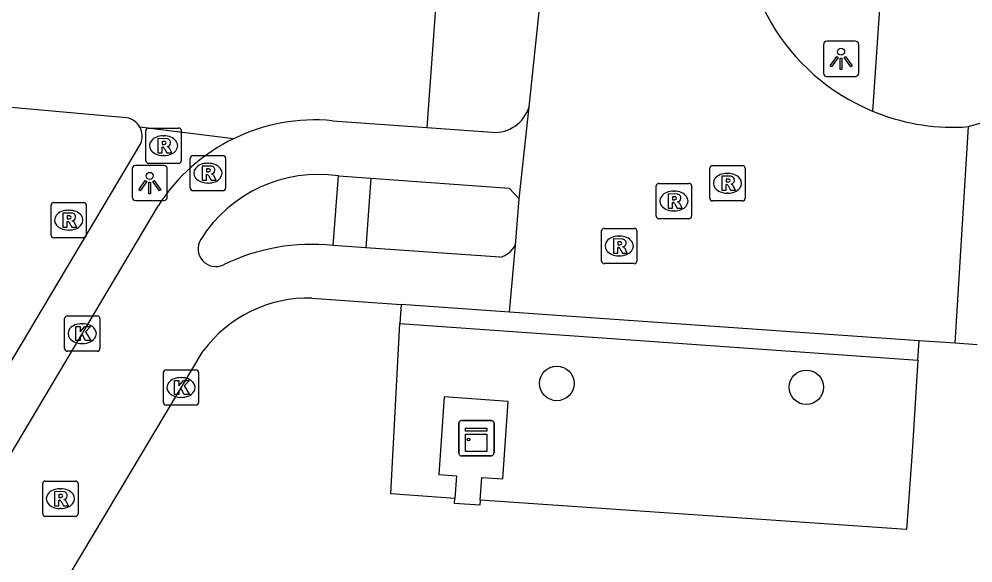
# Model space of a CAD drawing. Extents: x 159961 to 160856, y 382704 to 383353.
# Drawn here: x 160625.85 to 160652.9, y 382945.86 to 382961.26 of the extents above; entities that cross this region are included whole.
import ezdxf

# ---------------------------------------------------------------- set-up
doc = ezdxf.new("R2010")
doc.units = 0
for name, color, linetype in [('IMGEO_Boom', 7, 'Continuous'), ('IMGEO_Fietspad_open', 7, 'Continuous'), ('IMGEO_Hek', 7, 'Continuous'), ('IMGEO_Kast', 7, 'Continuous'), ('IMGEO_Kolk', 7, 'Continuous'), ('IMGEO_Lichtpunt', 7, 'Continuous'), ('IMGEO_Rijbaan_lokaal_open', 7, 'Continuous'), ('IMGEO_Rioolput', 7, 'Continuous'), ('IMGEO_Voetpad_open', 7, 'Continuous')]:
    doc.layers.add(name, color=color, linetype=linetype)

msp = doc.modelspace()

# ---------------------------------------------------------------- linework, layer by layer
at = {"layer": 'IMGEO_Boom'}
for centre in [(160641.099, 382950.943), (160648.175, 382950.834)]:
    msp.add_circle(centre, 0.489, dxfattribs=at)
at = {"layer": 'IMGEO_Fietspad_open'}
for points in [[(160634.735, 382958.383), (160637.416, 382958.19)], [(160637.416, 382958.19), (160639.266, 382958.056)], [(160634.906, 382956.822), (160635.827, 382956.756)], [(160635.827, 382956.756), (160639.746, 382956.476), (160640.029, 382956.171)], [(160621.109, 382941.391), (160629.801, 382955.985)], [(160635.688, 382954.784), (160634.755, 382954.849)], [(160639.487, 382954.517), (160635.688, 382954.784)], [(160634.15, 382953.362), (160636.683, 382953.183)], [(160639.759, 382952.965), (160636.683, 382953.183)], [(160627.248, 382945.47), (160631.069, 382951.862)]]:
    msp.add_lwpolyline(points, dxfattribs=at)
for centre, radius, start, end in [((160639.342, 382959.062), 1.009, 265.6779, 343.8264), ((160634.247, 382953.113), 5.293, 84.7079, 115.9234), ((160634.252, 382953.106), 5.301, 115.9444, 147.1089), ((160634.335, 382952.927), 3.936, 81.6605, 147.832), ((160631.43, 382954.755), 0.504, 147.8817, 295.3362), ((160634.148, 382949.219), 5.663, 83.8444, 116.22), ((160639.294, 382955.222), 0.731, 285.2793, 330.3811), ((160634.062, 382949.628), 3.735, 88.6555, 143.2632)]:
    msp.add_arc(centre, radius, start, end, dxfattribs=at)
at = {"layer": 'IMGEO_Hek'}
for points in [[(160638.205, 382947.686), (160636.388, 382947.813), (160636.645, 382952.639), (160651.333, 382951.603), (160651.174, 382949.006)], [(160651.174, 382949.006), (160651.018, 382946.801), (160638.924, 382947.637)]]:
    msp.add_lwpolyline(points, dxfattribs=at)
at = {"layer": 'IMGEO_Kast'}
for p, q in [((160638.318, 382948.965), (160638.318, 382949.806)), ((160638.318, 382949.806), (160638.318, 382948.965)), ((160638.393, 382949.89), (160639.234, 382949.89)), ((160639.234, 382949.89), (160638.393, 382949.89)), ((160639.318, 382949.815), (160639.318, 382948.974)), ((160639.318, 382948.974), (160639.318, 382949.815)), ((160639.243, 382948.89), (160638.402, 382948.89)), ((160638.402, 382948.89), (160639.243, 382948.89))]:
    msp.add_line(p, q, dxfattribs=at)
for points in [[(160638.513, 382949.68), (160639.113, 382949.68), (160639.113, 382949.595), (160638.513, 382949.595), (160638.513, 382949.68)], [(160638.513, 382949.505), (160639.113, 382949.505), (160639.113, 382949.016), (160638.513, 382949.016), (160638.513, 382949.505)]]:
    msp.add_lwpolyline(points, dxfattribs=at)
msp.add_circle((160638.597, 382949.354), 0.0377, dxfattribs=at)
for centre, start, end in [((160638.396, 382949.812), 92.4484, 184.2845), ((160638.396, 382949.812), 92.4484, 184.2845), ((160639.24, 382949.812), 2.4484, 94.2845), ((160639.24, 382949.812), 2.4484, 94.2845), ((160638.396, 382948.968), 182.4484, 274.2845), ((160638.396, 382948.968), 182.4484, 274.2845), ((160639.24, 382948.968), 272.4484, 4.2845), ((160639.24, 382948.968), 272.4484, 4.2845)]:
    msp.add_arc(centre, 0.0779, start, end, dxfattribs=at)
at = {"layer": 'IMGEO_Kolk'}
for p, q in [((160627.141, 382951.929), (160627.141, 382952.781)), ((160627.216, 382952.855), (160628.068, 382952.855)), ((160628.142, 382952.781), (160628.142, 382951.929)), ((160627.629, 382952.635), (160627.654, 382952.635)), ((160627.652, 382952.075), (160627.627, 382952.075)), ((160628.068, 382951.855), (160627.216, 382951.855)), ((160629.941, 382950.402), (160629.941, 382951.254)), ((160630.016, 382951.328), (160630.868, 382951.328)), ((160630.942, 382951.254), (160630.942, 382950.402)), ((160630.429, 382951.108), (160630.454, 382951.108)), ((160630.868, 382950.328), (160630.016, 382950.328)), ((160630.452, 382950.548), (160630.427, 382950.548))]:
    msp.add_line(p, q, dxfattribs=at)
for points in [[(160627.141, 382951.929), (160627.141, 382952.781)], [(160627.216, 382952.855), (160628.068, 382952.855)], [(160628.142, 382952.781), (160628.142, 382951.929)], [(160627.462, 382952.555), (160627.585, 382952.555), (160627.585, 382952.404), (160627.715, 382952.555), (160627.879, 382952.555), (160627.733, 382952.404), (160627.886, 382952.155), (160627.734, 382952.155), (160627.649, 382952.319), (160627.585, 382952.252), (160627.585, 382952.155), (160627.462, 382952.155), (160627.462, 382952.555)], [(160628.068, 382951.855), (160627.216, 382951.855)], [(160629.941, 382950.402), (160629.941, 382951.254)], [(160630.016, 382951.328), (160630.868, 382951.328)], [(160630.942, 382951.254), (160630.942, 382950.402)], [(160630.262, 382951.028), (160630.385, 382951.028), (160630.385, 382950.877), (160630.515, 382951.028), (160630.679, 382951.028), (160630.533, 382950.877), (160630.686, 382950.628), (160630.534, 382950.628), (160630.449, 382950.792), (160630.385, 382950.725), (160630.385, 382950.628), (160630.262, 382950.628), (160630.262, 382951.028)], [(160630.868, 382950.328), (160630.016, 382950.328)]]:
    msp.add_lwpolyline(points, dxfattribs=at)
for centre, start, end in [((160627.218, 382952.779), 91.552, 178.448), ((160627.218, 382952.779), 91.552, 178.448), ((160628.066, 382952.779), 1.552, 88.448), ((160628.066, 382952.779), 1.552, 88.448), ((160627.218, 382951.931), 181.552, 268.448), ((160627.218, 382951.931), 181.552, 268.448), ((160628.066, 382951.931), 271.552, 358.448), ((160628.066, 382951.931), 271.552, 358.448), ((160630.018, 382951.252), 91.552, 178.448), ((160630.018, 382951.252), 91.552, 178.448), ((160630.866, 382951.252), 1.552, 88.448), ((160630.866, 382951.252), 1.552, 88.448), ((160630.018, 382950.404), 181.552, 268.448), ((160630.018, 382950.404), 181.552, 268.448), ((160630.866, 382950.404), 271.552, 358.448), ((160630.866, 382950.404), 271.552, 358.448)]:
    msp.add_arc(centre, 0.0765, start, end, dxfattribs=at)
for centre, major_axis, ratio, start_param, end_param in [((160627.628, 382952.355), (-0.387, 0.002), 0.722429, 4.712389, 7.853982), ((160627.653, 382952.355), (-0.39, 0.002), 0.717154, 1.570796, 4.712389), ((160630.428, 382950.828), (-0.387, 0.002), 0.722429, 4.712389, 7.853982), ((160630.453, 382950.828), (-0.39, 0.002), 0.717154, 1.570796, 4.712389)]:
    msp.add_ellipse(centre, major_axis=major_axis, ratio=ratio, start_param=start_param, end_param=end_param, dxfattribs=at)
at = {"layer": 'IMGEO_Lichtpunt'}
for p, q in [((160649.565, 382960.634), (160648.757, 382960.634)), ((160649.565, 382960.634), (160648.757, 382960.634)), ((160648.663, 382960.539), (160648.663, 382959.732)), ((160648.663, 382960.539), (160648.663, 382959.732)), ((160649.659, 382959.732), (160649.659, 382960.539)), ((160649.659, 382959.732), (160649.659, 382960.539)), ((160648.757, 382959.638), (160649.565, 382959.638)), ((160648.757, 382959.638), (160649.565, 382959.638)), ((160629.958, 382957.118), (160629.15, 382957.118)), ((160629.958, 382957.118), (160629.15, 382957.118)), ((160629.056, 382957.023), (160629.056, 382956.216)), ((160629.056, 382957.023), (160629.056, 382956.216)), ((160630.052, 382956.216), (160630.052, 382957.023)), ((160630.052, 382956.216), (160630.052, 382957.023)), ((160629.15, 382956.122), (160629.958, 382956.122)), ((160629.15, 382956.122), (160629.958, 382956.122))]:
    msp.add_line(p, q, dxfattribs=at)
for points in [[(160649.037, 382960.203), (160649.076, 382960.175), (160648.888, 382959.913), (160648.85, 382959.94), (160649.037, 382960.203)], [(160649.139, 382960.155), (160649.186, 382960.155), (160649.186, 382959.833), (160649.139, 382959.833), (160649.139, 382960.155)], [(160649.249, 382960.175), (160649.287, 382960.202), (160649.474, 382959.94), (160649.435, 382959.912), (160649.249, 382960.175)], [(160629.43, 382956.687), (160629.469, 382956.659), (160629.281, 382956.397), (160629.243, 382956.424), (160629.43, 382956.687)], [(160629.532, 382956.639), (160629.579, 382956.639), (160629.579, 382956.317), (160629.532, 382956.317), (160629.532, 382956.639)], [(160629.642, 382956.659), (160629.68, 382956.686), (160629.867, 382956.424), (160629.828, 382956.396), (160629.642, 382956.659)]]:
    msp.add_lwpolyline(points, dxfattribs=at)
for centre in [(160649.162, 382960.337), (160629.555, 382956.821)]:
    msp.add_circle(centre, 0.0994, dxfattribs=at)
for centre, start, end in [((160648.757, 382960.539), 90, 180), ((160648.757, 382960.539), 90, 180), ((160649.565, 382960.539), 0, 90), ((160649.565, 382960.539), 0, 90), ((160648.757, 382959.732), 180, 270), ((160648.757, 382959.732), 180, 270), ((160649.565, 382959.732), 270, 0), ((160649.565, 382959.732), 270, 360), ((160629.15, 382957.023), 90, 180), ((160629.15, 382957.023), 90, 180), ((160629.958, 382957.023), 0, 90), ((160629.958, 382957.023), 0, 90), ((160629.15, 382956.216), 180, 270), ((160629.15, 382956.216), 180, 270), ((160629.958, 382956.216), 270, 0), ((160629.958, 382956.216), 270, 360)]:
    msp.add_arc(centre, 0.0946, start, end, dxfattribs=at)
at = {"layer": 'IMGEO_Rijbaan_lokaal_open'}
for points in [[(160640.311, 382958.781), (160640.601, 382961.464), (160641.013, 382965.266)], [(160640.029, 382956.171), (160640.311, 382958.781)], [(160652.393, 382952.08), (160652.778, 382958.219)], [(160652.604, 382958.204), (160652.778, 382958.219)], [(160652.778, 382958.219), (160653.43, 382958.408)], [(160639.93, 382954.861), (160640.029, 382956.171)], [(160639.759, 382952.965), (160639.93, 382954.861)], [(160651.371, 382952.152), (160639.759, 382952.965)], [(160652.393, 382952.08), (160651.371, 382952.152)], [(160653.02, 382952.036), (160652.393, 382952.08)]]:
    msp.add_lwpolyline(points, dxfattribs=at)
for centre, radius, start, end in [((160652.35, 382964.206), 6.006, 173.6237, 247.4733), ((160652.35, 382964.192), 5.994, 247.4219, 272.4265)]:
    msp.add_arc(centre, radius, start, end, dxfattribs=at)
at = {"layer": 'IMGEO_Rioolput'}
for p, q in [((160629.523, 382958.176), (160630.375, 382958.176)), ((160629.448, 382957.25), (160629.448, 382958.102)), ((160629.936, 382957.956), (160629.961, 382957.956)), ((160630.449, 382958.102), (160630.449, 382957.25)), ((160629.959, 382957.396), (160629.934, 382957.396)), ((160630.781, 382957.399), (160631.633, 382957.399)), ((160630.375, 382957.176), (160629.523, 382957.176)), ((160630.706, 382956.473), (160630.706, 382957.325)), ((160631.194, 382957.179), (160631.219, 382957.179)), ((160631.707, 382957.325), (160631.707, 382956.473)), ((160645.514, 382957.113), (160646.366, 382957.113)), ((160645.439, 382956.187), (160645.439, 382957.039)), ((160645.927, 382956.893), (160645.952, 382956.893)), ((160646.44, 382957.039), (160646.44, 382956.187)), ((160631.217, 382956.619), (160631.192, 382956.619)), ((160643.92, 382955.683), (160643.92, 382956.535)), ((160643.995, 382956.609), (160644.847, 382956.609)), ((160644.921, 382956.535), (160644.921, 382955.683)), ((160631.633, 382956.399), (160630.781, 382956.399)), ((160644.408, 382956.389), (160644.433, 382956.389)), ((160645.95, 382956.333), (160645.925, 382956.333)), ((160626.756, 382955.142), (160626.756, 382955.994)), ((160626.831, 382956.068), (160627.683, 382956.068)), ((160627.757, 382955.994), (160627.757, 382955.142)), ((160646.366, 382956.113), (160645.514, 382956.113)), ((160627.244, 382955.848), (160627.269, 382955.848)), ((160644.431, 382955.829), (160644.406, 382955.829)), ((160644.847, 382955.609), (160643.995, 382955.609)), ((160627.267, 382955.288), (160627.242, 382955.288)), ((160642.368, 382954.409), (160642.368, 382955.261)), ((160642.443, 382955.335), (160643.295, 382955.335)), ((160643.369, 382955.261), (160643.369, 382954.409)), ((160627.683, 382955.068), (160626.831, 382955.068)), ((160642.856, 382955.115), (160642.881, 382955.115)), ((160642.879, 382954.555), (160642.854, 382954.555)), ((160643.295, 382954.335), (160642.443, 382954.335)), ((160626.595, 382948.178), (160627.447, 382948.178)), ((160626.52, 382947.252), (160626.52, 382948.104)), ((160627.008, 382947.958), (160627.033, 382947.958)), ((160627.521, 382948.104), (160627.521, 382947.252)), ((160627.031, 382947.398), (160627.006, 382947.398)), ((160627.447, 382947.178), (160626.595, 382947.178))]:
    msp.add_line(p, q, dxfattribs=at)
for points in [[(160629.523, 382958.176), (160630.375, 382958.176)], [(160629.448, 382957.25), (160629.448, 382958.102)], [(160630.449, 382958.102), (160630.449, 382957.25)], [(160630.037, 382957.874), (160629.785, 382957.876), (160629.785, 382957.476)], [(160629.785, 382957.476), (160629.909, 382957.476), (160629.909, 382957.638), (160629.92, 382957.638)], [(160629.963, 382957.795), (160629.909, 382957.795), (160629.909, 382957.714)], [(160629.909, 382957.714), (160629.961, 382957.714)], [(160629.967, 382957.609), (160630.038, 382957.476), (160630.178, 382957.476), (160630.113, 382957.602)], [(160630.781, 382957.399), (160631.633, 382957.399)], [(160630.375, 382957.176), (160629.523, 382957.176)], [(160630.706, 382956.473), (160630.706, 382957.325)], [(160631.295, 382957.097), (160631.043, 382957.099), (160631.043, 382956.699)], [(160631.707, 382957.325), (160631.707, 382956.473)], [(160645.514, 382957.113), (160646.366, 382957.113)], [(160631.043, 382956.699), (160631.167, 382956.699), (160631.167, 382956.861), (160631.178, 382956.861)], [(160631.221, 382957.018), (160631.167, 382957.018), (160631.167, 382956.937)], [(160631.167, 382956.937), (160631.219, 382956.937)], [(160631.225, 382956.832), (160631.296, 382956.699), (160631.436, 382956.699), (160631.371, 382956.825)], [(160645.439, 382956.187), (160645.439, 382957.039)], [(160646.028, 382956.811), (160645.776, 382956.813), (160645.776, 382956.413)], [(160646.44, 382957.039), (160646.44, 382956.187)], [(160643.92, 382955.683), (160643.92, 382956.535)], [(160643.995, 382956.609), (160644.847, 382956.609)], [(160644.921, 382956.535), (160644.921, 382955.683)], [(160645.776, 382956.413), (160645.9, 382956.413), (160645.9, 382956.575), (160645.911, 382956.575)], [(160645.954, 382956.732), (160645.9, 382956.732), (160645.9, 382956.651)], [(160645.9, 382956.651), (160645.952, 382956.651)], [(160645.958, 382956.546), (160646.029, 382956.413), (160646.169, 382956.413), (160646.104, 382956.539)], [(160631.633, 382956.399), (160630.781, 382956.399)], [(160644.509, 382956.307), (160644.257, 382956.309), (160644.257, 382955.909)], [(160626.756, 382955.142), (160626.756, 382955.994)], [(160626.831, 382956.068), (160627.683, 382956.068)], [(160627.757, 382955.994), (160627.757, 382955.142)], [(160644.257, 382955.909), (160644.381, 382955.909), (160644.381, 382956.071), (160644.392, 382956.071)], [(160644.435, 382956.228), (160644.381, 382956.228), (160644.381, 382956.147)], [(160644.381, 382956.147), (160644.433, 382956.147)], [(160644.439, 382956.042), (160644.51, 382955.909), (160644.65, 382955.909), (160644.585, 382956.035)], [(160646.366, 382956.113), (160645.514, 382956.113)], [(160627.345, 382955.766), (160627.093, 382955.768), (160627.093, 382955.368)], [(160627.093, 382955.368), (160627.217, 382955.368), (160627.217, 382955.53), (160627.228, 382955.53)], [(160627.271, 382955.687), (160627.217, 382955.687), (160627.217, 382955.606)], [(160627.217, 382955.606), (160627.269, 382955.606)], [(160627.275, 382955.501), (160627.346, 382955.368), (160627.486, 382955.368), (160627.421, 382955.494)], [(160644.847, 382955.609), (160643.995, 382955.609)], [(160642.368, 382954.409), (160642.368, 382955.261)], [(160642.443, 382955.335), (160643.295, 382955.335)], [(160643.369, 382955.261), (160643.369, 382954.409)], [(160627.683, 382955.068), (160626.831, 382955.068)], [(160642.957, 382955.033), (160642.705, 382955.035), (160642.705, 382954.635)], [(160642.883, 382954.954), (160642.829, 382954.954), (160642.829, 382954.873)], [(160642.705, 382954.635), (160642.829, 382954.635), (160642.829, 382954.797), (160642.84, 382954.797)], [(160642.829, 382954.873), (160642.881, 382954.873)], [(160642.887, 382954.768), (160642.958, 382954.635), (160643.098, 382954.635), (160643.033, 382954.761)], [(160643.295, 382954.335), (160642.443, 382954.335)], [(160626.595, 382948.178), (160627.447, 382948.178)], [(160626.52, 382947.252), (160626.52, 382948.104)], [(160627.521, 382948.104), (160627.521, 382947.252)], [(160627.109, 382947.876), (160626.857, 382947.878), (160626.857, 382947.478)], [(160626.857, 382947.478), (160626.981, 382947.478), (160626.981, 382947.64), (160626.992, 382947.64)], [(160627.035, 382947.797), (160626.981, 382947.797), (160626.981, 382947.716)], [(160626.981, 382947.716), (160627.033, 382947.716)], [(160627.039, 382947.611), (160627.11, 382947.478), (160627.25, 382947.478), (160627.185, 382947.604)], [(160627.447, 382947.178), (160626.595, 382947.178)]]:
    msp.add_lwpolyline(points, dxfattribs=at)
for centre, radius, start, end in [((160629.525, 382958.1), 0.0765, 91.552, 178.448), ((160629.525, 382958.1), 0.0765, 91.552, 178.448), ((160630.373, 382958.1), 0.0765, 1.552, 88.448), ((160630.373, 382958.1), 0.0765, 1.552, 88.448), ((160629.919, 382957.585), 0.0533, 26.0293, 88.6989), ((160629.945, 382957.903), 0.19, 274.7715, 282.9687), ((160629.969, 382957.699), 0.0964, 77.0061, 93.1865), ((160629.983, 382957.756), 0.0378, 276.6634, 79.6772), ((160630.036, 382957.764), 0.109, 350.3612, 89.416), ((160630.034, 382957.764), 0.112, 277.5842, 350.9817), ((160630.018, 382957.549), 0.108, 29.5134, 73.7905), ((160630.783, 382957.323), 0.0765, 91.552, 178.448), ((160630.783, 382957.323), 0.0765, 91.552, 178.448), ((160631.631, 382957.323), 0.0765, 1.552, 88.448), ((160631.631, 382957.323), 0.0765, 1.552, 88.448), ((160629.525, 382957.252), 0.0765, 181.552, 268.448), ((160629.525, 382957.252), 0.0765, 181.552, 268.448), ((160630.373, 382957.252), 0.0765, 271.552, 358.448), ((160630.373, 382957.252), 0.0765, 271.552, 358.448), ((160631.294, 382956.987), 0.109, 350.3612, 89.416), ((160645.516, 382957.037), 0.0765, 91.552, 178.448), ((160645.516, 382957.037), 0.0765, 91.552, 178.448), ((160646.364, 382957.037), 0.0765, 1.552, 88.448), ((160646.364, 382957.037), 0.0765, 1.552, 88.448), ((160631.177, 382956.808), 0.0533, 26.0293, 88.6989), ((160631.203, 382957.126), 0.19, 274.7715, 282.9687), ((160631.227, 382956.922), 0.0964, 77.0061, 93.1865), ((160631.241, 382956.979), 0.0378, 276.6634, 79.6772), ((160631.292, 382956.987), 0.112, 277.5842, 350.9817), ((160631.276, 382956.772), 0.108, 29.5134, 73.7905), ((160646.027, 382956.701), 0.109, 350.3612, 89.416), ((160643.997, 382956.533), 0.0765, 91.552, 178.448), ((160643.997, 382956.533), 0.0765, 91.552, 178.448), ((160644.845, 382956.533), 0.0765, 1.552, 88.448), ((160644.845, 382956.533), 0.0765, 1.552, 88.448), ((160645.91, 382956.522), 0.0533, 26.0293, 88.6989), ((160645.936, 382956.84), 0.19, 274.7715, 282.9687), ((160645.96, 382956.636), 0.0964, 77.0061, 93.1865), ((160645.974, 382956.693), 0.0378, 276.6634, 79.6772), ((160646.025, 382956.701), 0.112, 277.5842, 350.9817), ((160646.009, 382956.486), 0.108, 29.5134, 73.7905), ((160630.783, 382956.475), 0.0765, 181.552, 268.448), ((160630.783, 382956.475), 0.0765, 181.552, 268.448), ((160631.631, 382956.475), 0.0765, 271.552, 358.448), ((160631.631, 382956.475), 0.0765, 271.552, 358.448), ((160644.508, 382956.197), 0.109, 350.3612, 89.416), ((160626.833, 382955.992), 0.0765, 91.552, 178.448), ((160626.833, 382955.992), 0.0765, 91.552, 178.448), ((160627.681, 382955.992), 0.0765, 1.552, 88.448), ((160627.681, 382955.992), 0.0765, 1.552, 88.448), ((160644.391, 382956.018), 0.0533, 26.0293, 88.6989), ((160644.417, 382956.336), 0.19, 274.7715, 282.9687), ((160644.441, 382956.132), 0.0964, 77.0061, 93.1865), ((160644.455, 382956.189), 0.0378, 276.6634, 79.6772), ((160644.506, 382956.197), 0.112, 277.5842, 350.9817), ((160644.49, 382955.982), 0.108, 29.5134, 73.7905), ((160645.516, 382956.189), 0.0765, 181.552, 268.448), ((160645.516, 382956.189), 0.0765, 181.552, 268.448), ((160646.364, 382956.189), 0.0765, 271.552, 358.448), ((160646.364, 382956.189), 0.0765, 271.552, 358.448), ((160627.344, 382955.656), 0.109, 350.3612, 89.416), ((160627.227, 382955.477), 0.0533, 26.0293, 88.6989), ((160627.253, 382955.795), 0.19, 274.7715, 282.9687), ((160627.277, 382955.591), 0.0964, 77.0061, 93.1865), ((160627.291, 382955.648), 0.0378, 276.6634, 79.6772), ((160627.342, 382955.656), 0.112, 277.5842, 350.9817), ((160627.326, 382955.441), 0.108, 29.5134, 73.7905), ((160643.997, 382955.685), 0.0765, 181.552, 268.448), ((160643.997, 382955.685), 0.0765, 181.552, 268.448), ((160644.845, 382955.685), 0.0765, 271.552, 358.448), ((160644.845, 382955.685), 0.0765, 271.552, 358.448), ((160642.445, 382955.259), 0.0765, 91.552, 178.448), ((160642.445, 382955.259), 0.0765, 91.552, 178.448), ((160643.293, 382955.259), 0.0765, 1.552, 88.448), ((160643.293, 382955.259), 0.0765, 1.552, 88.448), ((160626.833, 382955.144), 0.0765, 181.552, 268.448), ((160626.833, 382955.144), 0.0765, 181.552, 268.448), ((160627.681, 382955.144), 0.0765, 271.552, 358.448), ((160627.681, 382955.144), 0.0765, 271.552, 358.448), ((160642.889, 382954.858), 0.0964, 77.0061, 93.1865), ((160642.903, 382954.915), 0.0378, 276.6634, 79.6772), ((160642.956, 382954.923), 0.109, 350.3612, 89.416), ((160642.839, 382954.744), 0.0533, 26.0293, 88.6989), ((160642.865, 382955.062), 0.19, 274.7715, 282.9687), ((160642.954, 382954.923), 0.112, 277.5842, 350.9817), ((160642.938, 382954.708), 0.108, 29.5134, 73.7905), ((160642.445, 382954.411), 0.0765, 181.552, 268.448), ((160642.445, 382954.411), 0.0765, 181.552, 268.448), ((160643.293, 382954.411), 0.0765, 271.552, 358.448), ((160643.293, 382954.411), 0.0765, 271.552, 358.448), ((160626.597, 382948.102), 0.0765, 91.552, 178.448), ((160626.597, 382948.102), 0.0765, 91.552, 178.448), ((160627.445, 382948.102), 0.0765, 1.552, 88.448), ((160627.445, 382948.102), 0.0765, 1.552, 88.448), ((160626.991, 382947.587), 0.0533, 26.0293, 88.6989), ((160627.017, 382947.905), 0.19, 274.7715, 282.9687), ((160627.041, 382947.701), 0.0964, 77.0061, 93.1865), ((160627.055, 382947.758), 0.0378, 276.6634, 79.6772), ((160627.108, 382947.766), 0.109, 350.3612, 89.416), ((160627.106, 382947.766), 0.112, 277.5842, 350.9817), ((160627.09, 382947.551), 0.108, 29.5134, 73.7905), ((160626.597, 382947.254), 0.0765, 181.552, 268.448), ((160626.597, 382947.254), 0.0765, 181.552, 268.448), ((160627.445, 382947.254), 0.0765, 271.552, 358.448), ((160627.445, 382947.254), 0.0765, 271.552, 358.448)]:
    msp.add_arc(centre, radius, start, end, dxfattribs=at)
for centre, major_axis, ratio, start_param, end_param in [((160629.935, 382957.676), (-0.387, 0.002), 0.722429, 4.712389, 7.853982), ((160629.96, 382957.676), (-0.39, 0.002), 0.717154, 1.570796, 4.712389), ((160631.193, 382956.899), (-0.387, 0.002), 0.722429, 4.712389, 7.853982), ((160631.218, 382956.899), (-0.39, 0.002), 0.717154, 1.570796, 4.712389), ((160645.926, 382956.613), (-0.387, 0.002), 0.722429, 4.712389, 7.853982), ((160645.951, 382956.613), (-0.39, 0.002), 0.717154, 1.570796, 4.712389), ((160644.407, 382956.109), (-0.387, 0.002), 0.722429, 4.712389, 7.853982), ((160644.432, 382956.109), (-0.39, 0.002), 0.717154, 1.570796, 4.712389), ((160627.243, 382955.568), (-0.387, 0.002), 0.722429, 4.712389, 7.853982), ((160627.268, 382955.568), (-0.39, 0.002), 0.717154, 1.570796, 4.712389), ((160642.855, 382954.835), (-0.387, 0.002), 0.722429, 4.712389, 7.853982), ((160642.88, 382954.835), (-0.39, 0.002), 0.717154, 1.570796, 4.712389), ((160627.007, 382947.678), (-0.387, 0.002), 0.722429, 4.712389, 7.853982), ((160627.032, 382947.678), (-0.39, 0.002), 0.717154, 1.570796, 4.712389)]:
    msp.add_ellipse(centre, major_axis=major_axis, ratio=ratio, start_param=start_param, end_param=end_param, dxfattribs=at)
at = {"layer": 'IMGEO_Voetpad_open'}
for points in [[(160650.406, 382963.92), (160650.049, 382958.658)], [(160637.67, 382961.705), (160637.416, 382958.19)], [(160628.898, 382958.466), (160624.353, 382958.876)], [(160631.933, 382957.873), (160629.276, 382958.2)], [(160623.803, 382948.513), (160629.301, 382957.738)], [(160634.755, 382954.849), (160634.906, 382956.822)], [(160635.827, 382956.756), (160635.688, 382954.784)], [(160636.683, 382953.183), (160636.645, 382952.639)], [(160638.205, 382947.686), (160636.388, 382947.813), (160636.645, 382952.639)], [(160636.645, 382952.639), (160651.333, 382951.603)], [(160651.333, 382951.603), (160651.371, 382952.152)], [(160651.333, 382951.603), (160651.174, 382949.006), (160651.018, 382946.801), (160638.924, 382947.637)], [(160638.924, 382947.637), (160638.969, 382948.279), (160639.568, 382948.237), (160639.721, 382950.432), (160637.905, 382950.559), (160637.751, 382948.364), (160638.25, 382948.329), (160638.205, 382947.686)], [(160638.924, 382947.637), (160638.914, 382947.491), (160638.195, 382947.541), (160638.205, 382947.686)]]:
    msp.add_lwpolyline(points, dxfattribs=at)
for centre, radius, start, end in [((160628.812, 382957.943), 0.53, 29.03, 80.7016), ((160628.817, 382957.943), 0.526, 337.0149, 29.1799)]:
    msp.add_arc(centre, radius, start, end, dxfattribs=at)

doc.saveas('drawing.dxf')
